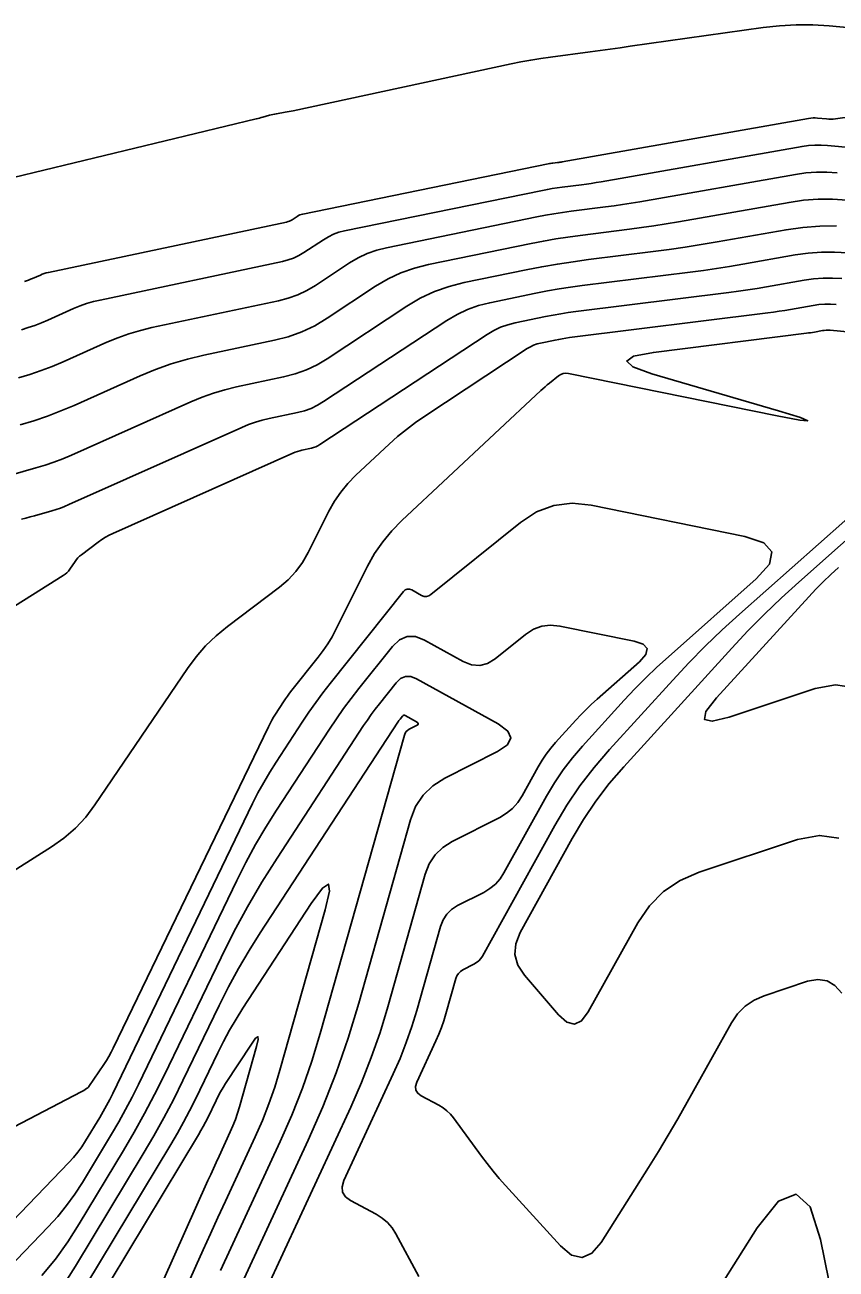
# Model space of a CAD drawing. Extents: x 1354696 to 1366163, y 660729 to 670380.
# Drawn here: x 1362873.7 to 1362919.2, y 664850.1 to 664919.9 of the extents above; entities that cross this region are included whole.
import ezdxf

# ---------------------------------------------------------------- set-up
doc = ezdxf.new("R2010")
doc.units = 0
doc.layers.add('R_Contours', color=7, linetype='Continuous')

msp = doc.modelspace()

# ---------------------------------------------------------------- linework, layer by layer
at = {"layer": 'R_Contours'}
for points in [[(1362873.066, 664911.351), (1362886.69, 664914.632), (1362886.785, 664914.655), (1362886.879, 664914.679), (1362886.973, 664914.704), (1362887.067, 664914.73), (1362887.442, 664914.837), (1362887.536, 664914.862), (1362887.631, 664914.885), (1362887.726, 664914.905), (1362887.822, 664914.922), (1362888.312, 664915.004), (1362888.425, 664915.024), (1362888.538, 664915.045), (1362888.651, 664915.067), (1362888.764, 664915.091), (1362901.001, 664917.717), (1362901.552, 664917.83), (1362902.104, 664917.931), (1362902.659, 664918.022), (1362903.215, 664918.103), (1362905.444, 664918.402), (1362906.001, 664918.478), (1362906.558, 664918.554), (1362907.115, 664918.631), (1362907.672, 664918.708), (1362915.147, 664919.758), (1362916.072, 664919.861), (1362916.998, 664919.911), (1362917.926, 664919.907), (1362918.855, 664919.85), (1362924.064, 664919.379)], [(1362873.689, 664905.516), (1362873.803, 664905.551), (1362873.915, 664905.59), (1362874.026, 664905.632), (1362874.136, 664905.679), (1362874.572, 664905.873), (1362874.682, 664905.919), (1362874.794, 664905.959), (1362874.908, 664905.992), (1362875.024, 664906.02), (1362888.397, 664908.847), (1362888.479, 664908.869), (1362888.558, 664908.897), (1362888.634, 664908.933), (1362888.707, 664908.977), (1362888.992, 664909.165), (1362889.065, 664909.208), (1362889.141, 664909.244), (1362889.22, 664909.272), (1362889.302, 664909.293), (1362903.082, 664912.11), (1362903.147, 664912.123), (1362903.213, 664912.134), (1362903.279, 664912.145), (1362903.345, 664912.154), (1362903.61, 664912.187), (1362903.676, 664912.195), (1362903.742, 664912.205), (1362903.808, 664912.215), (1362903.873, 664912.226), (1362917.694, 664914.658), (1362917.819, 664914.676), (1362917.945, 664914.685), (1362918.071, 664914.686), (1362918.198, 664914.678), (1362918.704, 664914.63), (1362918.831, 664914.622), (1362918.957, 664914.621), (1362919.083, 664914.627), (1362919.209, 664914.641), (1362932.215, 664916.459)], [(1362920.184, 664913.01), (1362918.753, 664913.145), (1362918.396, 664913.167), (1362918.04, 664913.165), (1362917.684, 664913.139), (1362917.33, 664913.088), (1362906.044, 664911.103), (1362905.772, 664911.057), (1362905.499, 664911.014), (1362905.225, 664910.975), (1362904.951, 664910.938), (1362903.855, 664910.801), (1362903.581, 664910.764), (1362903.308, 664910.722), (1362903.036, 664910.674), (1362902.765, 664910.622), (1362891.652, 664908.35), (1362891.336, 664908.27), (1362891.032, 664908.16), (1362890.739, 664908.023), (1362890.459, 664907.856), (1362889.36, 664907.132), (1362889.08, 664906.965), (1362888.787, 664906.827), (1362888.483, 664906.716), (1362888.167, 664906.634), (1362877.93, 664904.47), (1362877.547, 664904.378), (1362877.171, 664904.267), (1362876.801, 664904.136), (1362876.437, 664903.985), (1362874.996, 664903.343), (1362874.633, 664903.188), (1362874.266, 664903.048), (1362873.893, 664902.92), (1362873.516, 664902.805)], [(1362919.308, 664911.613), (1362918.721, 664911.649), (1362918.134, 664911.645), (1362917.549, 664911.602), (1362916.966, 664911.519), (1362908.215, 664909.979), (1362907.736, 664909.898), (1362907.256, 664909.823), (1362906.775, 664909.754), (1362906.293, 664909.69), (1362904.365, 664909.449), (1362903.884, 664909.384), (1362903.404, 664909.309), (1362902.925, 664909.226), (1362902.449, 664909.133), (1362894.003, 664907.407), (1362893.452, 664907.267), (1362892.923, 664907.077), (1362892.414, 664906.837), (1362891.925, 664906.547), (1362890.014, 664905.288), (1362889.526, 664904.997), (1362889.017, 664904.756), (1362888.488, 664904.564), (1362887.938, 664904.421), (1362880.836, 664902.919), (1362880.187, 664902.764), (1362879.548, 664902.575), (1362878.92, 664902.353), (1362878.302, 664902.097), (1362875.856, 664901.006), (1362875.24, 664900.745), (1362874.616, 664900.505), (1362873.984, 664900.288), (1362873.344, 664900.094)], [(1362919.864, 664910.08), (1362919.045, 664910.13), (1362918.229, 664910.125), (1362917.415, 664910.065), (1362916.603, 664909.95), (1362910.385, 664908.856), (1362909.7, 664908.74), (1362909.013, 664908.632), (1362908.325, 664908.533), (1362907.635, 664908.442), (1362904.875, 664908.096), (1362904.186, 664908.003), (1362903.499, 664907.897), (1362902.815, 664907.778), (1362902.132, 664907.645), (1362896.353, 664906.463), (1362895.569, 664906.264), (1362894.814, 664905.994), (1362894.088, 664905.652), (1362893.392, 664905.239), (1362890.667, 664903.443), (1362889.971, 664903.029), (1362889.246, 664902.685), (1362888.492, 664902.411), (1362887.708, 664902.208), (1362883.743, 664901.369), (1362882.826, 664901.15), (1362881.924, 664900.884), (1362881.038, 664900.57), (1362880.168, 664900.209), (1362876.463, 664898.557), (1362875.721, 664898.242), (1362874.97, 664897.954), (1362874.208, 664897.693), (1362873.437, 664897.458)], [(1362872.29, 664894.47), (1362874.328, 664895.05), (1362874.834, 664895.203), (1362875.333, 664895.375), (1362875.827, 664895.564), (1362876.313, 664895.771), (1362883.027, 664898.764), (1362883.65, 664899.022), (1362884.284, 664899.247), (1362884.928, 664899.437), (1362885.584, 664899.594), (1362888.229, 664900.153), (1362888.878, 664900.322), (1362889.503, 664900.549), (1362890.104, 664900.834), (1362890.681, 664901.177), (1362895.145, 664904.118), (1362895.902, 664904.568), (1362896.692, 664904.94), (1362897.514, 664905.235), (1362898.368, 664905.452), (1362901.849, 664906.163), (1362902.72, 664906.333), (1362903.594, 664906.485), (1362904.472, 664906.621), (1362905.351, 664906.74), (1362908.977, 664907.194), (1362909.874, 664907.312), (1362910.77, 664907.441), (1362911.664, 664907.581), (1362912.556, 664907.732), (1362916.432, 664908.414), (1362917.376, 664908.548), (1362918.323, 664908.618), (1362919.272, 664908.624)], [(1362919.897, 664907.117), (1362919.155, 664907.162), (1362918.415, 664907.157), (1362917.677, 664907.103), (1362916.941, 664906.998), (1362914.001, 664906.481), (1362913.265, 664906.357), (1362912.528, 664906.241), (1362911.79, 664906.134), (1362911.05, 664906.037), (1362904.995, 664905.279), (1362904.34, 664905.19), (1362903.687, 664905.089), (1362903.036, 664904.976), (1362902.388, 664904.85), (1362899.797, 664904.32), (1362899.161, 664904.158), (1362898.549, 664903.939), (1362897.961, 664903.662), (1362897.397, 664903.327), (1362890.475, 664898.766), (1362890.13, 664898.56), (1362889.77, 664898.39), (1362889.395, 664898.254), (1362889.006, 664898.153), (1362887.422, 664897.818), (1362887.029, 664897.724), (1362886.643, 664897.61), (1362886.263, 664897.475), (1362885.89, 664897.32), (1362876.164, 664892.984), (1362875.932, 664892.886), (1362875.697, 664892.796), (1362875.459, 664892.714), (1362875.218, 664892.641), (1362874.247, 664892.365), (1362874.004, 664892.297), (1362873.761, 664892.231), (1362873.517, 664892.168)], [(1362919.57, 664905.668), (1362919.038, 664905.7), (1362918.507, 664905.697), (1362917.978, 664905.658), (1362917.451, 664905.583), (1362915.343, 664905.212), (1362914.815, 664905.123), (1362914.287, 664905.04), (1362913.758, 664904.963), (1362913.227, 664904.894), (1362904.639, 664903.818), (1362904.209, 664903.76), (1362903.78, 664903.693), (1362903.352, 664903.619), (1362902.926, 664903.536), (1362901.225, 664903.188), (1362900.808, 664903.082), (1362900.406, 664902.938), (1362900.02, 664902.756), (1362899.649, 664902.536), (1362890.27, 664896.355), (1362890.155, 664896.287), (1362890.036, 664896.231), (1362889.912, 664896.186), (1362889.784, 664896.152), (1362889.259, 664896.042), (1362889.129, 664896.011), (1362889.002, 664895.973), (1362888.876, 664895.928), (1362888.753, 664895.877), (1362878.649, 664891.373), (1362878.432, 664891.269), (1362878.222, 664891.153), (1362878.019, 664891.025), (1362877.823, 664890.885), (1362876.875, 664890.168), (1362876.775, 664890.086), (1362876.682, 664889.996), (1362876.597, 664889.899), (1362876.52, 664889.795), (1362876.227, 664889.363), (1362876.149, 664889.26), (1362876.062, 664889.167), (1362875.965, 664889.083), (1362875.859, 664889.008), (1362865.703, 664882.627)], [(1362872.262, 664871.936), (1362875.196, 664873.779), (1362875.898, 664874.272), (1362876.539, 664874.829), (1362877.118, 664875.45), (1362877.636, 664876.135), (1362882.824, 664883.78), (1362883.313, 664884.441), (1362883.85, 664885.055), (1362884.437, 664885.623), (1362885.072, 664886.145), (1362887.999, 664888.358), (1362888.486, 664888.771), (1362888.917, 664889.231), (1362889.291, 664889.738), (1362889.609, 664890.293), (1362890.773, 664892.616), (1362891.082, 664893.171), (1362891.436, 664893.692), (1362891.836, 664894.18), (1362892.28, 664894.633), (1362894.15, 664896.38), (1362894.625, 664896.806), (1362895.118, 664897.211), (1362895.627, 664897.594), (1362896.153, 664897.957), (1362901.902, 664901.746), (1362902.079, 664901.85), (1362902.263, 664901.937), (1362902.454, 664902.006), (1362902.654, 664902.056), (1362903.465, 664902.222), (1362903.669, 664902.262), (1362903.872, 664902.297), (1362904.077, 664902.329), (1362904.282, 664902.357), (1362915.404, 664903.75), (1362915.725, 664903.792), (1362916.046, 664903.838), (1362916.365, 664903.888), (1362916.685, 664903.943), (1362917.96, 664904.167), (1362918.279, 664904.212), (1362918.6, 664904.236), (1362918.921, 664904.238), (1362919.242, 664904.218)], [(1362856.755, 664849.539), (1362876.865, 664860.024), (1362876.904, 664860.045), (1362876.943, 664860.067), (1362876.981, 664860.09), (1362877.019, 664860.113), (1362877.17, 664860.208), (1362877.206, 664860.233), (1362877.239, 664860.261), (1362877.268, 664860.293), (1362877.295, 664860.328), (1362878.139, 664861.572), (1362878.284, 664861.794), (1362878.42, 664862.021), (1362878.548, 664862.253), (1362878.668, 664862.49), (1362887.373, 664880.523), (1362887.465, 664880.704), (1362887.561, 664880.882), (1362887.664, 664881.057), (1362887.772, 664881.229), (1362888.217, 664881.909), (1362888.33, 664882.078), (1362888.446, 664882.244), (1362888.567, 664882.407), (1362888.692, 664882.567), (1362890.174, 664884.425), (1362890.453, 664884.794), (1362890.712, 664885.177), (1362890.95, 664885.572), (1362891.168, 664885.98), (1362892.944, 664889.526), (1362893.338, 664890.234), (1362893.79, 664890.898), (1362894.299, 664891.52), (1362894.867, 664892.098), (1362902.665, 664899.384), (1362902.784, 664899.492), (1362902.904, 664899.599), (1362903.027, 664899.703), (1362903.151, 664899.805), (1362903.652, 664900.208), (1362903.782, 664900.293), (1362903.919, 664900.344), (1362904.064, 664900.362), (1362904.218, 664900.346), (1362915.935, 664897.97), (1362917.21, 664897.73), (1362917.647, 664897.697), (1362917.245, 664897.871), (1362916.004, 664898.252), (1362908.888, 664900.33), (1362907.827, 664900.717), (1362907.49, 664901.046), (1362907.875, 664901.316), (1362908.984, 664901.529), (1362917.581, 664902.606), (1362917.693, 664902.621), (1362917.804, 664902.637), (1362917.915, 664902.654), (1362918.026, 664902.673), (1362918.47, 664902.751), (1362918.58, 664902.767), (1362918.692, 664902.775), (1362918.803, 664902.776), (1362918.915, 664902.769), (1362925.895, 664902.11)], [(1362924.173, 664895.996), (1362913.823, 664886.842), (1362912.846, 664885.955), (1362911.895, 664885.043), (1362910.969, 664884.105), (1362910.067, 664883.142), (1362906.512, 664879.24), (1362905.654, 664878.242), (1362904.858, 664877.199), (1362904.125, 664876.112), (1362903.454, 664874.98), (1362899.392, 664867.653), (1362899.299, 664867.51), (1362899.188, 664867.386), (1362899.06, 664867.28), (1362898.914, 664867.193), (1362898.294, 664866.88), (1362898.152, 664866.79), (1362898.038, 664866.679), (1362897.95, 664866.545), (1362897.89, 664866.389), (1362897.33, 664864.403), (1362897.214, 664864.019), (1362897.082, 664863.641), (1362896.936, 664863.268), (1362896.775, 664862.901), (1362895.697, 664860.572), (1362895.625, 664860.334), (1362895.645, 664860.126), (1362895.755, 664859.949), (1362895.955, 664859.803), (1362896.941, 664859.278), (1362897.177, 664859.136), (1362897.393, 664858.969), (1362897.588, 664858.779), (1362897.763, 664858.566), (1362899.329, 664856.427), (1362899.65, 664856), (1362899.983, 664855.582), (1362900.326, 664855.173), (1362900.681, 664854.774), (1362903.774, 664851.378), (1362904.393, 664850.868), (1362904.979, 664850.731), (1362905.532, 664850.968), (1362906.053, 664851.579), (1362908.709, 664855.786), (1362909.271, 664856.689), (1362909.82, 664857.6), (1362910.357, 664858.518), (1362910.881, 664859.444), (1362913.363, 664863.9), (1362913.712, 664864.416), (1362914.136, 664864.842), (1362914.634, 664865.179), (1362915.206, 664865.426), (1362917.644, 664866.234), (1362918.22, 664866.343), (1362918.732, 664866.267), (1362919.178, 664866.006), (1362919.56, 664865.56)], [(1362895.823, 664849.665), (1362894.533, 664852.059), (1362894.319, 664852.397), (1362894.064, 664852.693), (1362893.766, 664852.947), (1362893.428, 664853.159), (1362891.989, 664853.925), (1362891.696, 664854.139), (1362891.536, 664854.397), (1362891.508, 664854.7), (1362891.612, 664855.047), (1362894.384, 664861.038), (1362894.767, 664861.91), (1362895.114, 664862.795), (1362895.426, 664863.693), (1362895.703, 664864.604), (1362897.031, 664869.318), (1362897.175, 664869.688), (1362897.383, 664870.005), (1362897.655, 664870.27), (1362897.991, 664870.482), (1362899.462, 664871.226), (1362899.808, 664871.433), (1362900.113, 664871.684), (1362900.376, 664871.979), (1362900.597, 664872.318), (1362902.987, 664876.629), (1362903.429, 664877.376), (1362903.913, 664878.093), (1362904.438, 664878.781), (1362905.003, 664879.439), (1362907.348, 664882.012), (1362907.943, 664882.647), (1362908.554, 664883.265), (1362909.181, 664883.867), (1362909.825, 664884.452), (1362914.756, 664888.813), (1362915.495, 664889.652), (1362915.635, 664890.33), (1362915.175, 664890.847), (1362914.115, 664891.203), (1362905.495, 664892.951), (1362904.417, 664893.059), (1362903.396, 664892.934), (1362902.432, 664892.575), (1362901.524, 664891.984), (1362896.495, 664887.936), (1362896.37, 664887.859), (1362896.242, 664887.826), (1362896.109, 664887.836), (1362895.973, 664887.891), (1362895.421, 664888.197), (1362895.288, 664888.248), (1362895.165, 664888.25), (1362895.051, 664888.201), (1362894.948, 664888.103), (1362890.84, 664882.953), (1362890.429, 664882.425), (1362890.03, 664881.886), (1362889.644, 664881.339), (1362889.271, 664880.782), (1362887.804, 664878.537), (1362887.447, 664877.97), (1362887.109, 664877.393), (1362886.789, 664876.805), (1362886.488, 664876.207), (1362878.638, 664859.946), (1362878.467, 664859.601), (1362878.288, 664859.26), (1362878.101, 664858.924), (1362877.906, 664858.592), (1362877.111, 664857.272), (1362876.903, 664856.949), (1362876.679, 664856.638), (1362876.437, 664856.341), (1362876.179, 664856.057), (1362863.055, 664842.434)], [(1362921.834, 664892.782), (1362917.152, 664888.641), (1362916.174, 664887.752), (1362915.22, 664886.837), (1362914.291, 664885.897), (1362913.388, 664884.932), (1362907.319, 664878.271), (1362906.507, 664877.327), (1362905.755, 664876.341), (1362905.061, 664875.313), (1362904.426, 664874.242), (1362901.506, 664868.974), (1362901.254, 664868.343), (1362901.211, 664867.733), (1362901.376, 664867.144), (1362901.749, 664866.576), (1362903.658, 664864.348), (1362904.12, 664863.94), (1362904.553, 664863.833), (1362904.955, 664864.024), (1362905.327, 664864.515), (1362908.109, 664869.511), (1362908.761, 664870.474), (1362909.552, 664871.269), (1362910.48, 664871.897), (1362911.548, 664872.357), (1362917.072, 664874.189), (1362918.302, 664874.422), (1362919.393, 664874.26)], [(1362920.221, 664882.728), (1362919.207, 664882.879), (1362918.065, 664882.662), (1362913.235, 664881.061), (1362912.286, 664880.828), (1362911.852, 664880.93), (1362911.935, 664881.368), (1362912.534, 664882.141), (1362917.709, 664887.82), (1362918.107, 664888.246), (1362918.517, 664888.66), (1362918.937, 664889.064), (1362919.369, 664889.456)], [(1362887.229, 664848.877), (1362891.994, 664859.175), (1362892.598, 664860.552), (1362893.147, 664861.949), (1362893.639, 664863.367), (1362894.075, 664864.805), (1362896.173, 664872.246), (1362896.4, 664872.831), (1362896.728, 664873.332), (1362897.157, 664873.75), (1362897.687, 664874.085), (1362900.362, 664875.436), (1362900.743, 664875.665), (1362901.078, 664875.941), (1362901.367, 664876.265), (1362901.61, 664876.638), (1362902.52, 664878.279), (1362902.734, 664878.64), (1362902.968, 664878.987), (1362903.221, 664879.319), (1362903.495, 664879.637), (1362904.629, 664880.882), (1362904.917, 664881.189), (1362905.212, 664881.488), (1362905.515, 664881.779), (1362905.827, 664882.062), (1362908.211, 664884.171), (1362908.569, 664884.577), (1362908.637, 664884.904), (1362908.414, 664885.154), (1362907.902, 664885.327), (1362903.733, 664886.172), (1362903.212, 664886.224), (1362902.718, 664886.164), (1362902.251, 664885.991), (1362901.812, 664885.705), (1362900.112, 664884.336), (1362899.68, 664884.069), (1362899.235, 664883.955), (1362898.777, 664883.992), (1362898.306, 664884.18), (1362896.128, 664885.387), (1362895.625, 664885.582), (1362895.159, 664885.588), (1362894.73, 664885.405), (1362894.339, 664885.033), (1362892.448, 664882.662), (1362892.016, 664882.107), (1362891.597, 664881.541), (1362891.191, 664880.966), (1362890.799, 664880.381), (1362887.836, 664875.845), (1362887.23, 664874.884), (1362886.656, 664873.904), (1362886.113, 664872.906), (1362885.603, 664871.891), (1362880.078, 664860.446), (1362879.725, 664859.736), (1362879.356, 664859.036), (1362878.972, 664858.344), (1362878.571, 664857.661), (1362876.935, 664854.945), (1362876.509, 664854.28), (1362876.047, 664853.642), (1362875.55, 664853.03), (1362875.018, 664852.446), (1362866.162, 664843.253)], [(1362883.92, 664845.029), (1362889.604, 664857.313), (1362890.43, 664859.194), (1362891.179, 664861.103), (1362891.852, 664863.041), (1362892.448, 664865.006), (1362895.348, 664875.292), (1362895.637, 664876.036), (1362896.054, 664876.674), (1362896.601, 664877.207), (1362897.276, 664877.633), (1362900.234, 664879.128), (1362900.79, 664879.505), (1362900.981, 664879.889), (1362900.805, 664880.28), (1362900.263, 664880.678), (1362895.684, 664883.216), (1362895.365, 664883.339), (1362895.07, 664883.343), (1362894.798, 664883.227), (1362894.551, 664882.991), (1362893.607, 664881.808), (1362893.375, 664881.51), (1362893.149, 664881.206), (1362892.932, 664880.897), (1362892.721, 664880.583), (1362887.869, 664873.153), (1362887.013, 664871.797), (1362886.203, 664870.415), (1362885.438, 664869.007), (1362884.717, 664867.575), (1362881.517, 664860.945), (1362880.983, 664859.872), (1362880.425, 664858.811), (1362879.843, 664857.764), (1362879.236, 664856.729), (1362876.76, 664852.619), (1362876.114, 664851.611), (1362875.415, 664850.645), (1362874.663, 664849.72)], [(1362884.69, 664849.996), (1362888.043, 664857.243), (1362888.694, 664858.725), (1362889.284, 664860.23), (1362889.815, 664861.757), (1362890.285, 664863.306), (1362895.006, 664880.054), (1362895.046, 664880.157), (1362895.104, 664880.245), (1362895.179, 664880.318), (1362895.272, 664880.377), (1362895.681, 664880.584), (1362895.758, 664880.636), (1362895.784, 664880.689), (1362895.76, 664880.743), (1362895.685, 664880.798), (1362895.053, 664881.148), (1362895.008, 664881.165), (1362894.968, 664881.166), (1362894.93, 664881.15), (1362894.896, 664881.117), (1362894.766, 664880.954), (1362894.733, 664880.913), (1362894.702, 664880.871), (1362894.672, 664880.828), (1362894.643, 664880.785), (1362886.915, 664868.953), (1362886.291, 664867.963), (1362885.7, 664866.954), (1362885.141, 664865.927), (1362884.615, 664864.881), (1362882.578, 664860.661), (1362882.057, 664859.613), (1362881.512, 664858.577), (1362880.943, 664857.554), (1362880.351, 664856.544), (1362876.554, 664850.241), (1362875.705, 664848.917)], [(1362875.539, 664846.519), (1362881.9, 664857.081), (1362882.265, 664857.703), (1362882.616, 664858.333), (1362882.951, 664858.971), (1362883.273, 664859.617), (1362884.528, 664862.217), (1362884.851, 664862.861), (1362885.195, 664863.494), (1362885.56, 664864.115), (1362885.944, 664864.725), (1362889.78, 664870.598), (1362890.407, 664871.461), (1362890.745, 664871.69), (1362890.795, 664871.284), (1362890.557, 664870.245), (1362888.02, 664861.247), (1362887.73, 664860.292), (1362887.404, 664859.352), (1362887.04, 664858.425), (1362886.639, 664857.511), (1362884.961, 664853.886), (1362884.544, 664852.979), (1362884.128, 664852.07), (1362883.716, 664851.16), (1362883.307, 664850.249), (1362880.22, 664843.35)], [(1362874.523, 664842.798), (1362883.45, 664857.618), (1362883.587, 664857.852), (1362883.719, 664858.09), (1362883.846, 664858.33), (1362883.967, 664858.573), (1362884.44, 664859.553), (1362884.562, 664859.796), (1362884.691, 664860.034), (1362884.829, 664860.268), (1362884.973, 664860.498), (1362886.418, 664862.71), (1362886.654, 664863.035), (1362886.782, 664863.121), (1362886.801, 664862.969), (1362886.711, 664862.577), (1362885.755, 664859.187), (1362885.646, 664858.828), (1362885.523, 664858.473), (1362885.386, 664858.124), (1362885.235, 664857.78), (1362884.603, 664856.414), (1362884.446, 664856.073), (1362884.289, 664855.73), (1362884.134, 664855.388), (1362883.98, 664855.045), (1362877.643, 664840.878)], [(1362922.169, 664833.046), (1362918.363, 664851.747), (1362917.779, 664853.567), (1362916.992, 664854.282), (1362916.003, 664853.892), (1362914.811, 664852.398), (1362908.481, 664842.373)]]:
    msp.add_lwpolyline(points, dxfattribs=at)

doc.saveas('drawing.dxf')
